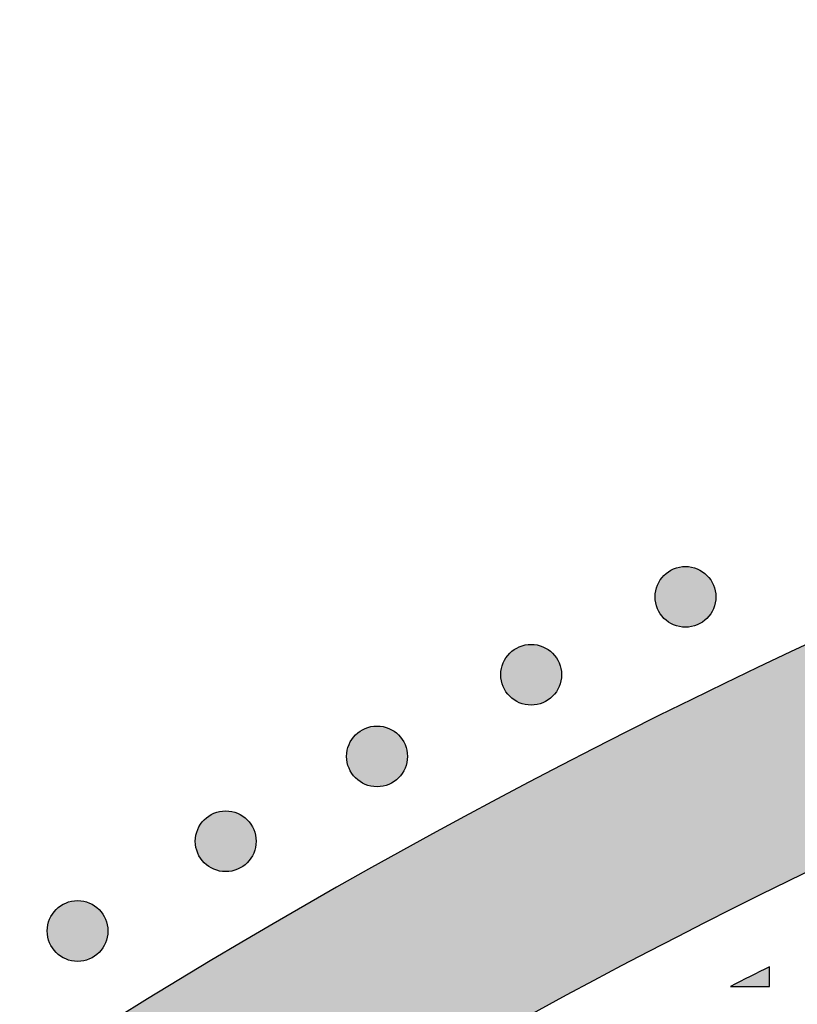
# Model space of a CAD drawing. Header units: millimetres. Extents: x -3873 to -97, y 912 to 4165.
# Tile 528 of 656: x -1865 to -1820, y 3239 to 3297. Entities that reach past the tile are written whole.
import ezdxf

# ---------------------------------------------------------------- set-up
doc = ezdxf.new("R2010")
doc.units = ezdxf.units.MM
doc.layers.add('pattern', color=7, linetype='Continuous', true_color=0x000000)

msp = doc.modelspace()

# ---------------------------------------------------------------- hatches: boundary and pattern name
at = {"layer": 'pattern'}
for points in [[(-1874.82, 3213.385), (-1868.956, 3217.537), (-1862.997, 3221.587), (-1856.946, 3225.532), (-1850.805, 3229.37), (-1844.577, 3233.097), (-1838.264, 3236.71), (-1831.871, 3240.206), (-1825.4, 3243.584), (-1818.855, 3246.84), (-1812.239, 3249.972), (-1805.555, 3252.979), (-1798.807, 3255.857), (-1792, 3258.604), (-1785.136, 3261.22), (-1778.219, 3263.702), (-1771.254, 3266.048), (-1764.245, 3268.258), (-1757.194, 3270.33), (-1750.108, 3272.263), (-1742.989, 3274.056), (-1735.842, 3275.708), (-1728.67, 3277.219), (-1721.479, 3278.589), (-1714.273, 3279.816), (-1707.054, 3280.902), (-1699.829, 3281.845), (-1692.6, 3282.647), (-1685.372, 3283.308), (-1678.149, 3283.827), (-1670.935, 3284.207), (-1663.734, 3284.448), (-1656.55, 3284.55), (-1656.55, 3296.55), (-1664.945, 3296.421), (-1673.365, 3296.109), (-1681.805, 3295.612), (-1690.259, 3294.929), (-1698.72, 3294.058), (-1707.184, 3292.998), (-1715.642, 3291.749), (-1724.09, 3290.311), (-1732.52, 3288.683), (-1740.927, 3286.865), (-1749.304, 3284.858), (-1757.644, 3282.663), (-1765.942, 3280.28), (-1774.191, 3277.711), (-1782.384, 3274.958), (-1790.516, 3272.022), (-1798.581, 3268.905), (-1806.572, 3265.61), (-1814.484, 3262.139), (-1822.31, 3258.496), (-1830.046, 3254.684), (-1837.686, 3250.705), (-1845.225, 3246.563), (-1852.656, 3242.264), (-1859.977, 3237.809), (-1867.181, 3233.204), (-1874.265, 3228.454), (-1881.224, 3223.562), (-1888.054, 3218.533), (-1894.751, 3213.373), (-1901.312, 3208.087), (-1907.734, 3202.679), (-1905.591, 3202.986), (-1903.451, 3203.343), (-1901.317, 3203.75), (-1899.189, 3204.206), (-1897.071, 3204.711), (-1894.963, 3205.265), (-1892.867, 3205.868), (-1890.785, 3206.519), (-1888.718, 3207.218), (-1886.669, 3207.963), (-1884.638, 3208.755), (-1882.628, 3209.593), (-1880.64, 3210.476), (-1878.674, 3211.403), (-1876.734, 3212.373)], [(-1824.804, 3264.1), (-1824.832, 3264.127), (-1824.861, 3264.154), (-1824.891, 3264.181), (-1824.922, 3264.207), (-1824.953, 3264.233), (-1824.986, 3264.258), (-1825.019, 3264.283), (-1825.053, 3264.307), (-1825.088, 3264.33), (-1825.124, 3264.353), (-1825.16, 3264.375), (-1825.197, 3264.396), (-1825.235, 3264.417), (-1825.274, 3264.437), (-1825.314, 3264.455), (-1825.354, 3264.473), (-1825.394, 3264.49), (-1825.436, 3264.506), (-1825.478, 3264.522), (-1825.52, 3264.536), (-1825.563, 3264.549), (-1825.607, 3264.561), (-1825.65, 3264.572), (-1825.695, 3264.582), (-1825.739, 3264.59), (-1825.784, 3264.598), (-1825.83, 3264.604), (-1825.875, 3264.61), (-1825.921, 3264.614), (-1825.967, 3264.617), (-1826.012, 3264.619), (-1826.058, 3264.619), (-1826.104, 3264.619), (-1826.15, 3264.617), (-1826.196, 3264.614), (-1826.242, 3264.61), (-1826.287, 3264.604), (-1826.332, 3264.598), (-1826.377, 3264.59), (-1826.422, 3264.582), (-1826.466, 3264.572), (-1826.51, 3264.561), (-1826.554, 3264.549), (-1826.597, 3264.536), (-1826.639, 3264.522), (-1826.681, 3264.506), (-1826.722, 3264.49), (-1826.763, 3264.473), (-1826.803, 3264.455), (-1826.843, 3264.437), (-1826.881, 3264.417), (-1826.919, 3264.396), (-1826.957, 3264.375), (-1826.993, 3264.353), (-1827.029, 3264.33), (-1827.064, 3264.307), (-1827.098, 3264.283), (-1827.131, 3264.258), (-1827.164, 3264.233), (-1827.195, 3264.207), (-1827.226, 3264.181), (-1827.256, 3264.154), (-1827.285, 3264.127), (-1827.313, 3264.1), (-1827.34, 3264.071), (-1827.368, 3264.042), (-1827.394, 3264.012), (-1827.421, 3263.982), (-1827.446, 3263.95), (-1827.472, 3263.918), (-1827.496, 3263.884), (-1827.52, 3263.85), (-1827.544, 3263.815), (-1827.566, 3263.78), (-1827.588, 3263.743), (-1827.61, 3263.706), (-1827.63, 3263.668), (-1827.65, 3263.629), (-1827.669, 3263.59), (-1827.687, 3263.55), (-1827.704, 3263.509), (-1827.72, 3263.468), (-1827.735, 3263.426), (-1827.749, 3263.383), (-1827.762, 3263.34), (-1827.774, 3263.297), (-1827.785, 3263.253), (-1827.795, 3263.209), (-1827.804, 3263.164), (-1827.811, 3263.119), (-1827.818, 3263.074), (-1827.823, 3263.028), (-1827.827, 3262.983), (-1827.83, 3262.937), (-1827.832, 3262.891), (-1827.833, 3262.845), (-1827.832, 3262.799), (-1827.83, 3262.753), (-1827.827, 3262.707), (-1827.823, 3262.662), (-1827.818, 3262.616), (-1827.811, 3262.571), (-1827.804, 3262.526), (-1827.795, 3262.481), (-1827.785, 3262.437), (-1827.774, 3262.393), (-1827.762, 3262.35), (-1827.749, 3262.307), (-1827.735, 3262.264), (-1827.72, 3262.222), (-1827.704, 3262.181), (-1827.687, 3262.14), (-1827.669, 3262.1), (-1827.65, 3262.061), (-1827.63, 3262.022), (-1827.61, 3261.984), (-1827.588, 3261.947), (-1827.566, 3261.91), (-1827.544, 3261.874), (-1827.52, 3261.84), (-1827.496, 3261.805), (-1827.472, 3261.772), (-1827.446, 3261.74), (-1827.421, 3261.708), (-1827.394, 3261.677), (-1827.368, 3261.647), (-1827.34, 3261.618), (-1827.313, 3261.59), (-1827.285, 3261.563), (-1827.256, 3261.536), (-1827.226, 3261.509), (-1827.195, 3261.483), (-1827.164, 3261.457), (-1827.131, 3261.432), (-1827.098, 3261.407), (-1827.064, 3261.383), (-1827.029, 3261.36), (-1826.993, 3261.337), (-1826.957, 3261.315), (-1826.919, 3261.294), (-1826.881, 3261.273), (-1826.843, 3261.253), (-1826.803, 3261.235), (-1826.763, 3261.217), (-1826.722, 3261.2), (-1826.681, 3261.183), (-1826.639, 3261.168), (-1826.597, 3261.154), (-1826.554, 3261.141), (-1826.51, 3261.129), (-1826.466, 3261.118), (-1826.422, 3261.108), (-1826.377, 3261.1), (-1826.332, 3261.092), (-1826.287, 3261.085), (-1826.242, 3261.08), (-1826.196, 3261.076), (-1826.15, 3261.073), (-1826.104, 3261.071), (-1826.058, 3261.071), (-1826.012, 3261.071), (-1825.967, 3261.073), (-1825.921, 3261.076), (-1825.875, 3261.08), (-1825.83, 3261.085), (-1825.784, 3261.092), (-1825.739, 3261.1), (-1825.695, 3261.108), (-1825.65, 3261.118), (-1825.607, 3261.129), (-1825.563, 3261.141), (-1825.52, 3261.154), (-1825.478, 3261.168), (-1825.436, 3261.183), (-1825.394, 3261.2), (-1825.354, 3261.217), (-1825.314, 3261.235), (-1825.274, 3261.253), (-1825.235, 3261.273), (-1825.197, 3261.294), (-1825.16, 3261.315), (-1825.124, 3261.337), (-1825.088, 3261.36), (-1825.053, 3261.383), (-1825.019, 3261.407), (-1824.986, 3261.432), (-1824.953, 3261.457), (-1824.922, 3261.483), (-1824.891, 3261.509), (-1824.861, 3261.536), (-1824.832, 3261.563), (-1824.804, 3261.59), (-1824.776, 3261.618), (-1824.749, 3261.647), (-1824.722, 3261.677), (-1824.696, 3261.708), (-1824.67, 3261.74), (-1824.645, 3261.772), (-1824.62, 3261.805), (-1824.596, 3261.84), (-1824.573, 3261.874), (-1824.55, 3261.91), (-1824.528, 3261.947), (-1824.507, 3261.984), (-1824.486, 3262.022), (-1824.467, 3262.061), (-1824.448, 3262.1), (-1824.43, 3262.14), (-1824.413, 3262.181), (-1824.397, 3262.222), (-1824.382, 3262.264), (-1824.368, 3262.307), (-1824.355, 3262.35), (-1824.342, 3262.393), (-1824.332, 3262.437), (-1824.322, 3262.481), (-1824.313, 3262.526), (-1824.305, 3262.571), (-1824.299, 3262.616), (-1824.294, 3262.662), (-1824.289, 3262.707), (-1824.286, 3262.753), (-1824.285, 3262.799), (-1824.284, 3262.845), (-1824.285, 3262.891), (-1824.286, 3262.937), (-1824.289, 3262.983), (-1824.294, 3263.028), (-1824.299, 3263.074), (-1824.305, 3263.119), (-1824.313, 3263.164), (-1824.322, 3263.209), (-1824.332, 3263.253), (-1824.342, 3263.297), (-1824.355, 3263.34), (-1824.368, 3263.383), (-1824.382, 3263.426), (-1824.397, 3263.468), (-1824.413, 3263.509), (-1824.43, 3263.55), (-1824.448, 3263.59), (-1824.467, 3263.629), (-1824.486, 3263.668), (-1824.507, 3263.706), (-1824.528, 3263.743), (-1824.55, 3263.78), (-1824.573, 3263.815), (-1824.596, 3263.85), (-1824.62, 3263.884), (-1824.645, 3263.918), (-1824.67, 3263.95), (-1824.696, 3263.982), (-1824.722, 3264.012), (-1824.749, 3264.042), (-1824.776, 3264.071)], [(-1833.814, 3259.553), (-1833.842, 3259.58), (-1833.871, 3259.608), (-1833.901, 3259.634), (-1833.932, 3259.661), (-1833.963, 3259.686), (-1833.996, 3259.711), (-1834.029, 3259.736), (-1834.063, 3259.76), (-1834.098, 3259.784), (-1834.134, 3259.806), (-1834.17, 3259.828), (-1834.208, 3259.85), (-1834.246, 3259.87), (-1834.284, 3259.89), (-1834.324, 3259.909), (-1834.364, 3259.927), (-1834.405, 3259.944), (-1834.446, 3259.96), (-1834.488, 3259.975), (-1834.53, 3259.989), (-1834.573, 3260.002), (-1834.617, 3260.014), (-1834.661, 3260.025), (-1834.705, 3260.035), (-1834.75, 3260.044), (-1834.795, 3260.051), (-1834.84, 3260.058), (-1834.885, 3260.063), (-1834.931, 3260.067), (-1834.977, 3260.07), (-1835.023, 3260.072), (-1835.069, 3260.073), (-1835.114, 3260.072), (-1835.16, 3260.07), (-1835.206, 3260.067), (-1835.252, 3260.063), (-1835.297, 3260.058), (-1835.342, 3260.051), (-1835.387, 3260.044), (-1835.432, 3260.035), (-1835.476, 3260.025), (-1835.52, 3260.014), (-1835.564, 3260.002), (-1835.607, 3259.989), (-1835.649, 3259.975), (-1835.691, 3259.96), (-1835.733, 3259.944), (-1835.773, 3259.927), (-1835.813, 3259.909), (-1835.853, 3259.89), (-1835.892, 3259.87), (-1835.93, 3259.85), (-1835.967, 3259.828), (-1836.003, 3259.806), (-1836.039, 3259.784), (-1836.074, 3259.76), (-1836.108, 3259.736), (-1836.141, 3259.711), (-1836.174, 3259.686), (-1836.205, 3259.661), (-1836.236, 3259.634), (-1836.266, 3259.608), (-1836.295, 3259.58), (-1836.323, 3259.553), (-1836.351, 3259.525), (-1836.378, 3259.496), (-1836.405, 3259.466), (-1836.431, 3259.435), (-1836.457, 3259.403), (-1836.482, 3259.371), (-1836.506, 3259.338), (-1836.531, 3259.304), (-1836.554, 3259.269), (-1836.577, 3259.233), (-1836.599, 3259.196), (-1836.62, 3259.159), (-1836.64, 3259.121), (-1836.66, 3259.082), (-1836.679, 3259.043), (-1836.697, 3259.003), (-1836.714, 3258.962), (-1836.73, 3258.921), (-1836.745, 3258.879), (-1836.759, 3258.836), (-1836.772, 3258.793), (-1836.784, 3258.75), (-1836.795, 3258.706), (-1836.805, 3258.662), (-1836.814, 3258.617), (-1836.822, 3258.572), (-1836.828, 3258.527), (-1836.833, 3258.481), (-1836.838, 3258.436), (-1836.84, 3258.39), (-1836.842, 3258.344), (-1836.843, 3258.298), (-1836.842, 3258.252), (-1836.84, 3258.206), (-1836.838, 3258.161), (-1836.833, 3258.115), (-1836.828, 3258.07), (-1836.822, 3258.024), (-1836.814, 3257.979), (-1836.805, 3257.935), (-1836.795, 3257.89), (-1836.784, 3257.846), (-1836.772, 3257.803), (-1836.759, 3257.76), (-1836.745, 3257.718), (-1836.73, 3257.676), (-1836.714, 3257.634), (-1836.697, 3257.594), (-1836.679, 3257.553), (-1836.66, 3257.514), (-1836.64, 3257.475), (-1836.62, 3257.437), (-1836.599, 3257.4), (-1836.577, 3257.363), (-1836.554, 3257.328), (-1836.531, 3257.293), (-1836.506, 3257.259), (-1836.482, 3257.225), (-1836.457, 3257.193), (-1836.431, 3257.161), (-1836.405, 3257.131), (-1836.378, 3257.101), (-1836.351, 3257.072), (-1836.323, 3257.044), (-1836.295, 3257.016), (-1836.266, 3256.989), (-1836.236, 3256.962), (-1836.205, 3256.936), (-1836.174, 3256.91), (-1836.141, 3256.885), (-1836.108, 3256.86), (-1836.074, 3256.836), (-1836.039, 3256.813), (-1836.003, 3256.79), (-1835.967, 3256.768), (-1835.93, 3256.747), (-1835.892, 3256.726), (-1835.853, 3256.707), (-1835.813, 3256.688), (-1835.773, 3256.67), (-1835.733, 3256.653), (-1835.691, 3256.637), (-1835.649, 3256.622), (-1835.607, 3256.608), (-1835.564, 3256.594), (-1835.52, 3256.582), (-1835.476, 3256.571), (-1835.432, 3256.562), (-1835.387, 3256.553), (-1835.342, 3256.545), (-1835.297, 3256.539), (-1835.252, 3256.533), (-1835.206, 3256.529), (-1835.16, 3256.526), (-1835.114, 3256.525), (-1835.069, 3256.524), (-1835.023, 3256.525), (-1834.977, 3256.526), (-1834.931, 3256.529), (-1834.885, 3256.533), (-1834.84, 3256.539), (-1834.795, 3256.545), (-1834.75, 3256.553), (-1834.705, 3256.562), (-1834.661, 3256.571), (-1834.617, 3256.582), (-1834.573, 3256.594), (-1834.53, 3256.608), (-1834.488, 3256.622), (-1834.446, 3256.637), (-1834.405, 3256.653), (-1834.364, 3256.67), (-1834.324, 3256.688), (-1834.284, 3256.707), (-1834.246, 3256.726), (-1834.208, 3256.747), (-1834.17, 3256.768), (-1834.134, 3256.79), (-1834.098, 3256.813), (-1834.063, 3256.836), (-1834.029, 3256.86), (-1833.996, 3256.885), (-1833.963, 3256.91), (-1833.932, 3256.936), (-1833.901, 3256.962), (-1833.871, 3256.989), (-1833.842, 3257.016), (-1833.814, 3257.044), (-1833.786, 3257.072), (-1833.759, 3257.101), (-1833.733, 3257.131), (-1833.706, 3257.161), (-1833.681, 3257.193), (-1833.655, 3257.225), (-1833.631, 3257.259), (-1833.607, 3257.293), (-1833.583, 3257.328), (-1833.56, 3257.363), (-1833.538, 3257.4), (-1833.517, 3257.437), (-1833.497, 3257.475), (-1833.477, 3257.514), (-1833.458, 3257.553), (-1833.44, 3257.594), (-1833.423, 3257.634), (-1833.407, 3257.676), (-1833.392, 3257.718), (-1833.378, 3257.76), (-1833.365, 3257.803), (-1833.353, 3257.846), (-1833.342, 3257.89), (-1833.332, 3257.935), (-1833.323, 3257.979), (-1833.316, 3258.024), (-1833.309, 3258.07), (-1833.304, 3258.115), (-1833.3, 3258.161), (-1833.297, 3258.206), (-1833.295, 3258.252), (-1833.294, 3258.298), (-1833.295, 3258.344), (-1833.297, 3258.39), (-1833.3, 3258.436), (-1833.304, 3258.481), (-1833.309, 3258.527), (-1833.316, 3258.572), (-1833.323, 3258.617), (-1833.332, 3258.662), (-1833.342, 3258.706), (-1833.353, 3258.75), (-1833.365, 3258.793), (-1833.378, 3258.836), (-1833.392, 3258.879), (-1833.407, 3258.921), (-1833.423, 3258.962), (-1833.44, 3259.003), (-1833.458, 3259.043), (-1833.477, 3259.082), (-1833.497, 3259.121), (-1833.517, 3259.159), (-1833.538, 3259.196), (-1833.56, 3259.233), (-1833.583, 3259.269), (-1833.607, 3259.304), (-1833.631, 3259.338), (-1833.655, 3259.371), (-1833.681, 3259.403), (-1833.706, 3259.435), (-1833.733, 3259.466), (-1833.759, 3259.496), (-1833.786, 3259.525)], [(-1842.814, 3254.782), (-1842.843, 3254.809), (-1842.872, 3254.837), (-1842.901, 3254.863), (-1842.932, 3254.89), (-1842.964, 3254.915), (-1842.996, 3254.94), (-1843.03, 3254.965), (-1843.064, 3254.989), (-1843.099, 3255.013), (-1843.134, 3255.035), (-1843.171, 3255.057), (-1843.208, 3255.079), (-1843.246, 3255.099), (-1843.285, 3255.119), (-1843.324, 3255.138), (-1843.364, 3255.156), (-1843.405, 3255.173), (-1843.446, 3255.189), (-1843.488, 3255.204), (-1843.531, 3255.218), (-1843.574, 3255.231), (-1843.617, 3255.243), (-1843.661, 3255.254), (-1843.705, 3255.264), (-1843.75, 3255.273), (-1843.795, 3255.28), (-1843.84, 3255.287), (-1843.886, 3255.292), (-1843.931, 3255.296), (-1843.977, 3255.299), (-1844.023, 3255.301), (-1844.069, 3255.302), (-1844.115, 3255.301), (-1844.161, 3255.299), (-1844.207, 3255.296), (-1844.252, 3255.292), (-1844.298, 3255.287), (-1844.343, 3255.28), (-1844.388, 3255.273), (-1844.433, 3255.264), (-1844.477, 3255.254), (-1844.521, 3255.243), (-1844.564, 3255.231), (-1844.607, 3255.218), (-1844.65, 3255.204), (-1844.692, 3255.189), (-1844.733, 3255.173), (-1844.774, 3255.156), (-1844.814, 3255.138), (-1844.853, 3255.119), (-1844.892, 3255.099), (-1844.93, 3255.079), (-1844.967, 3255.057), (-1845.004, 3255.035), (-1845.04, 3255.013), (-1845.074, 3254.989), (-1845.109, 3254.965), (-1845.142, 3254.94), (-1845.174, 3254.915), (-1845.206, 3254.89), (-1845.237, 3254.863), (-1845.266, 3254.837), (-1845.296, 3254.809), (-1845.324, 3254.782), (-1845.351, 3254.754), (-1845.378, 3254.725), (-1845.405, 3254.695), (-1845.431, 3254.664), (-1845.457, 3254.632), (-1845.482, 3254.6), (-1845.507, 3254.567), (-1845.531, 3254.533), (-1845.554, 3254.498), (-1845.577, 3254.462), (-1845.599, 3254.425), (-1845.62, 3254.388), (-1845.641, 3254.35), (-1845.661, 3254.311), (-1845.679, 3254.272), (-1845.697, 3254.232), (-1845.714, 3254.191), (-1845.731, 3254.15), (-1845.746, 3254.108), (-1845.76, 3254.065), (-1845.773, 3254.022), (-1845.785, 3253.979), (-1845.796, 3253.935), (-1845.806, 3253.891), (-1845.814, 3253.846), (-1845.822, 3253.801), (-1845.829, 3253.756), (-1845.834, 3253.71), (-1845.838, 3253.665), (-1845.841, 3253.619), (-1845.843, 3253.573), (-1845.843, 3253.527), (-1845.843, 3253.481), (-1845.841, 3253.435), (-1845.838, 3253.39), (-1845.834, 3253.344), (-1845.829, 3253.299), (-1845.822, 3253.253), (-1845.814, 3253.208), (-1845.806, 3253.164), (-1845.796, 3253.119), (-1845.785, 3253.075), (-1845.773, 3253.032), (-1845.76, 3252.989), (-1845.746, 3252.947), (-1845.731, 3252.905), (-1845.714, 3252.863), (-1845.697, 3252.823), (-1845.679, 3252.782), (-1845.661, 3252.743), (-1845.641, 3252.704), (-1845.62, 3252.666), (-1845.599, 3252.629), (-1845.577, 3252.592), (-1845.554, 3252.557), (-1845.531, 3252.522), (-1845.507, 3252.488), (-1845.482, 3252.454), (-1845.457, 3252.422), (-1845.431, 3252.39), (-1845.405, 3252.36), (-1845.378, 3252.33), (-1845.351, 3252.301), (-1845.324, 3252.273), (-1845.296, 3252.245), (-1845.266, 3252.218), (-1845.237, 3252.191), (-1845.206, 3252.165), (-1845.174, 3252.139), (-1845.142, 3252.114), (-1845.109, 3252.089), (-1845.074, 3252.065), (-1845.04, 3252.042), (-1845.004, 3252.019), (-1844.967, 3251.997), (-1844.93, 3251.976), (-1844.892, 3251.955), (-1844.853, 3251.936), (-1844.814, 3251.917), (-1844.774, 3251.899), (-1844.733, 3251.882), (-1844.692, 3251.866), (-1844.65, 3251.851), (-1844.607, 3251.837), (-1844.564, 3251.823), (-1844.521, 3251.811), (-1844.477, 3251.8), (-1844.433, 3251.791), (-1844.388, 3251.782), (-1844.343, 3251.774), (-1844.298, 3251.768), (-1844.252, 3251.762), (-1844.207, 3251.758), (-1844.161, 3251.755), (-1844.115, 3251.754), (-1844.069, 3251.753), (-1844.023, 3251.754), (-1843.977, 3251.755), (-1843.931, 3251.758), (-1843.886, 3251.762), (-1843.84, 3251.768), (-1843.795, 3251.774), (-1843.75, 3251.782), (-1843.705, 3251.791), (-1843.661, 3251.8), (-1843.617, 3251.811), (-1843.574, 3251.823), (-1843.531, 3251.837), (-1843.488, 3251.851), (-1843.446, 3251.866), (-1843.405, 3251.882), (-1843.364, 3251.899), (-1843.324, 3251.917), (-1843.285, 3251.936), (-1843.246, 3251.955), (-1843.208, 3251.976), (-1843.171, 3251.997), (-1843.134, 3252.019), (-1843.099, 3252.042), (-1843.064, 3252.065), (-1843.03, 3252.089), (-1842.996, 3252.114), (-1842.964, 3252.139), (-1842.932, 3252.165), (-1842.901, 3252.191), (-1842.872, 3252.218), (-1842.843, 3252.245), (-1842.814, 3252.273), (-1842.787, 3252.301), (-1842.76, 3252.33), (-1842.733, 3252.36), (-1842.707, 3252.39), (-1842.681, 3252.422), (-1842.656, 3252.454), (-1842.631, 3252.488), (-1842.607, 3252.522), (-1842.584, 3252.557), (-1842.561, 3252.592), (-1842.539, 3252.629), (-1842.518, 3252.666), (-1842.497, 3252.704), (-1842.477, 3252.743), (-1842.459, 3252.782), (-1842.441, 3252.823), (-1842.424, 3252.863), (-1842.408, 3252.905), (-1842.392, 3252.947), (-1842.378, 3252.989), (-1842.365, 3253.032), (-1842.353, 3253.075), (-1842.342, 3253.119), (-1842.332, 3253.164), (-1842.324, 3253.208), (-1842.316, 3253.253), (-1842.31, 3253.299), (-1842.304, 3253.344), (-1842.3, 3253.39), (-1842.297, 3253.435), (-1842.295, 3253.481), (-1842.295, 3253.527), (-1842.295, 3253.573), (-1842.297, 3253.619), (-1842.3, 3253.665), (-1842.304, 3253.71), (-1842.31, 3253.756), (-1842.316, 3253.801), (-1842.324, 3253.846), (-1842.332, 3253.891), (-1842.342, 3253.935), (-1842.353, 3253.979), (-1842.365, 3254.022), (-1842.378, 3254.065), (-1842.392, 3254.108), (-1842.408, 3254.15), (-1842.424, 3254.191), (-1842.441, 3254.232), (-1842.459, 3254.272), (-1842.477, 3254.311), (-1842.497, 3254.35), (-1842.518, 3254.388), (-1842.539, 3254.425), (-1842.561, 3254.462), (-1842.584, 3254.498), (-1842.607, 3254.533), (-1842.631, 3254.567), (-1842.656, 3254.6), (-1842.681, 3254.632), (-1842.707, 3254.664), (-1842.733, 3254.695), (-1842.76, 3254.725), (-1842.787, 3254.754)], [(-1851.649, 3249.826), (-1851.678, 3249.853), (-1851.707, 3249.881), (-1851.736, 3249.907), (-1851.767, 3249.934), (-1851.799, 3249.959), (-1851.831, 3249.984), (-1851.865, 3250.009), (-1851.899, 3250.033), (-1851.934, 3250.057), (-1851.969, 3250.079), (-1852.006, 3250.101), (-1852.043, 3250.123), (-1852.081, 3250.143), (-1852.12, 3250.163), (-1852.159, 3250.182), (-1852.199, 3250.2), (-1852.24, 3250.217), (-1852.281, 3250.233), (-1852.323, 3250.248), (-1852.366, 3250.262), (-1852.409, 3250.275), (-1852.452, 3250.287), (-1852.496, 3250.298), (-1852.54, 3250.308), (-1852.585, 3250.317), (-1852.63, 3250.324), (-1852.675, 3250.331), (-1852.721, 3250.336), (-1852.766, 3250.34), (-1852.812, 3250.343), (-1852.858, 3250.345), (-1852.904, 3250.346), (-1852.95, 3250.345), (-1852.996, 3250.343), (-1853.042, 3250.34), (-1853.087, 3250.336), (-1853.133, 3250.331), (-1853.178, 3250.324), (-1853.223, 3250.317), (-1853.268, 3250.308), (-1853.312, 3250.298), (-1853.356, 3250.287), (-1853.399, 3250.275), (-1853.442, 3250.262), (-1853.485, 3250.248), (-1853.527, 3250.233), (-1853.568, 3250.217), (-1853.609, 3250.2), (-1853.649, 3250.182), (-1853.688, 3250.163), (-1853.727, 3250.143), (-1853.765, 3250.123), (-1853.802, 3250.101), (-1853.839, 3250.079), (-1853.875, 3250.057), (-1853.909, 3250.033), (-1853.944, 3250.009), (-1853.977, 3249.984), (-1854.009, 3249.959), (-1854.041, 3249.934), (-1854.072, 3249.907), (-1854.101, 3249.881), (-1854.131, 3249.853), (-1854.159, 3249.826), (-1854.186, 3249.798), (-1854.213, 3249.769), (-1854.24, 3249.739), (-1854.266, 3249.708), (-1854.292, 3249.676), (-1854.317, 3249.644), (-1854.342, 3249.611), (-1854.366, 3249.577), (-1854.389, 3249.542), (-1854.412, 3249.506), (-1854.434, 3249.469), (-1854.455, 3249.432), (-1854.476, 3249.394), (-1854.496, 3249.355), (-1854.514, 3249.316), (-1854.532, 3249.276), (-1854.549, 3249.235), (-1854.566, 3249.194), (-1854.581, 3249.152), (-1854.595, 3249.109), (-1854.608, 3249.066), (-1854.62, 3249.023), (-1854.631, 3248.979), (-1854.641, 3248.935), (-1854.649, 3248.89), (-1854.657, 3248.845), (-1854.664, 3248.8), (-1854.669, 3248.754), (-1854.673, 3248.709), (-1854.676, 3248.663), (-1854.678, 3248.617), (-1854.678, 3248.571), (-1854.678, 3248.525), (-1854.676, 3248.479), (-1854.673, 3248.434), (-1854.669, 3248.388), (-1854.664, 3248.343), (-1854.657, 3248.297), (-1854.649, 3248.252), (-1854.641, 3248.208), (-1854.631, 3248.163), (-1854.62, 3248.119), (-1854.608, 3248.076), (-1854.595, 3248.033), (-1854.581, 3247.991), (-1854.566, 3247.949), (-1854.549, 3247.907), (-1854.532, 3247.867), (-1854.514, 3247.826), (-1854.496, 3247.787), (-1854.476, 3247.748), (-1854.455, 3247.71), (-1854.434, 3247.673), (-1854.412, 3247.636), (-1854.389, 3247.601), (-1854.366, 3247.566), (-1854.342, 3247.532), (-1854.317, 3247.498), (-1854.292, 3247.466), (-1854.266, 3247.434), (-1854.24, 3247.404), (-1854.213, 3247.374), (-1854.186, 3247.345), (-1854.159, 3247.317), (-1854.131, 3247.289), (-1854.101, 3247.262), (-1854.072, 3247.235), (-1854.041, 3247.209), (-1854.009, 3247.183), (-1853.977, 3247.158), (-1853.944, 3247.133), (-1853.909, 3247.109), (-1853.875, 3247.086), (-1853.839, 3247.063), (-1853.802, 3247.041), (-1853.765, 3247.02), (-1853.727, 3246.999), (-1853.688, 3246.98), (-1853.649, 3246.961), (-1853.609, 3246.943), (-1853.568, 3246.926), (-1853.527, 3246.91), (-1853.485, 3246.895), (-1853.442, 3246.881), (-1853.399, 3246.867), (-1853.356, 3246.855), (-1853.312, 3246.844), (-1853.268, 3246.835), (-1853.223, 3246.826), (-1853.178, 3246.818), (-1853.133, 3246.812), (-1853.087, 3246.806), (-1853.042, 3246.802), (-1852.996, 3246.799), (-1852.95, 3246.798), (-1852.904, 3246.797), (-1852.858, 3246.798), (-1852.812, 3246.799), (-1852.766, 3246.802), (-1852.721, 3246.806), (-1852.675, 3246.812), (-1852.63, 3246.818), (-1852.585, 3246.826), (-1852.54, 3246.835), (-1852.496, 3246.844), (-1852.452, 3246.855), (-1852.409, 3246.867), (-1852.366, 3246.881), (-1852.323, 3246.895), (-1852.281, 3246.91), (-1852.24, 3246.926), (-1852.199, 3246.943), (-1852.159, 3246.961), (-1852.12, 3246.98), (-1852.081, 3246.999), (-1852.043, 3247.02), (-1852.006, 3247.041), (-1851.969, 3247.063), (-1851.934, 3247.086), (-1851.899, 3247.109), (-1851.865, 3247.133), (-1851.831, 3247.158), (-1851.799, 3247.183), (-1851.767, 3247.209), (-1851.736, 3247.235), (-1851.707, 3247.262), (-1851.678, 3247.289), (-1851.649, 3247.317), (-1851.622, 3247.345), (-1851.595, 3247.374), (-1851.568, 3247.404), (-1851.542, 3247.434), (-1851.516, 3247.466), (-1851.491, 3247.498), (-1851.466, 3247.532), (-1851.442, 3247.566), (-1851.419, 3247.601), (-1851.396, 3247.636), (-1851.374, 3247.673), (-1851.353, 3247.71), (-1851.332, 3247.748), (-1851.312, 3247.787), (-1851.294, 3247.826), (-1851.276, 3247.867), (-1851.259, 3247.907), (-1851.243, 3247.949), (-1851.227, 3247.991), (-1851.213, 3248.033), (-1851.2, 3248.076), (-1851.188, 3248.119), (-1851.177, 3248.163), (-1851.167, 3248.208), (-1851.159, 3248.252), (-1851.151, 3248.297), (-1851.145, 3248.343), (-1851.139, 3248.388), (-1851.135, 3248.434), (-1851.132, 3248.479), (-1851.13, 3248.525), (-1851.13, 3248.571), (-1851.13, 3248.617), (-1851.132, 3248.663), (-1851.135, 3248.709), (-1851.139, 3248.754), (-1851.145, 3248.8), (-1851.151, 3248.845), (-1851.159, 3248.89), (-1851.167, 3248.935), (-1851.177, 3248.979), (-1851.188, 3249.023), (-1851.2, 3249.066), (-1851.213, 3249.109), (-1851.227, 3249.152), (-1851.243, 3249.194), (-1851.259, 3249.235), (-1851.276, 3249.276), (-1851.294, 3249.316), (-1851.312, 3249.355), (-1851.332, 3249.394), (-1851.353, 3249.432), (-1851.374, 3249.469), (-1851.396, 3249.506), (-1851.419, 3249.542), (-1851.442, 3249.577), (-1851.466, 3249.611), (-1851.491, 3249.644), (-1851.516, 3249.676), (-1851.542, 3249.708), (-1851.568, 3249.739), (-1851.595, 3249.769), (-1851.622, 3249.798)], [(-1860.299, 3244.587), (-1860.327, 3244.615), (-1860.356, 3244.642), (-1860.386, 3244.668), (-1860.417, 3244.695), (-1860.449, 3244.72), (-1860.481, 3244.746), (-1860.514, 3244.77), (-1860.548, 3244.794), (-1860.583, 3244.818), (-1860.619, 3244.841), (-1860.656, 3244.863), (-1860.693, 3244.884), (-1860.731, 3244.904), (-1860.77, 3244.924), (-1860.809, 3244.943), (-1860.849, 3244.961), (-1860.89, 3244.978), (-1860.931, 3244.994), (-1860.973, 3245.009), (-1861.016, 3245.023), (-1861.059, 3245.036), (-1861.102, 3245.048), (-1861.146, 3245.059), (-1861.19, 3245.069), (-1861.235, 3245.078), (-1861.28, 3245.085), (-1861.325, 3245.092), (-1861.371, 3245.097), (-1861.416, 3245.101), (-1861.462, 3245.104), (-1861.508, 3245.106), (-1861.554, 3245.107), (-1861.6, 3245.106), (-1861.646, 3245.104), (-1861.691, 3245.101), (-1861.737, 3245.097), (-1861.783, 3245.092), (-1861.828, 3245.085), (-1861.873, 3245.078), (-1861.917, 3245.069), (-1861.962, 3245.059), (-1862.006, 3245.048), (-1862.049, 3245.036), (-1862.092, 3245.023), (-1862.135, 3245.009), (-1862.176, 3244.994), (-1862.218, 3244.978), (-1862.259, 3244.961), (-1862.299, 3244.943), (-1862.338, 3244.924), (-1862.377, 3244.904), (-1862.415, 3244.884), (-1862.452, 3244.863), (-1862.489, 3244.841), (-1862.524, 3244.818), (-1862.559, 3244.794), (-1862.593, 3244.77), (-1862.627, 3244.746), (-1862.659, 3244.72), (-1862.691, 3244.695), (-1862.721, 3244.668), (-1862.751, 3244.642), (-1862.78, 3244.615), (-1862.808, 3244.587), (-1862.836, 3244.559), (-1862.863, 3244.53), (-1862.89, 3244.5), (-1862.916, 3244.469), (-1862.942, 3244.438), (-1862.967, 3244.405), (-1862.992, 3244.372), (-1863.016, 3244.338), (-1863.039, 3244.303), (-1863.062, 3244.267), (-1863.084, 3244.231), (-1863.105, 3244.193), (-1863.126, 3244.155), (-1863.145, 3244.117), (-1863.164, 3244.077), (-1863.182, 3244.037), (-1863.199, 3243.996), (-1863.215, 3243.955), (-1863.23, 3243.913), (-1863.245, 3243.871), (-1863.258, 3243.828), (-1863.27, 3243.784), (-1863.281, 3243.74), (-1863.29, 3243.696), (-1863.299, 3243.651), (-1863.307, 3243.606), (-1863.313, 3243.561), (-1863.319, 3243.516), (-1863.323, 3243.47), (-1863.326, 3243.424), (-1863.328, 3243.378), (-1863.328, 3243.332), (-1863.328, 3243.286), (-1863.326, 3243.241), (-1863.323, 3243.195), (-1863.319, 3243.149), (-1863.313, 3243.104), (-1863.307, 3243.058), (-1863.299, 3243.014), (-1863.29, 3242.969), (-1863.281, 3242.925), (-1863.27, 3242.881), (-1863.258, 3242.837), (-1863.245, 3242.794), (-1863.23, 3242.752), (-1863.215, 3242.71), (-1863.199, 3242.668), (-1863.182, 3242.628), (-1863.164, 3242.588), (-1863.145, 3242.548), (-1863.126, 3242.509), (-1863.105, 3242.471), (-1863.084, 3242.434), (-1863.062, 3242.398), (-1863.039, 3242.362), (-1863.016, 3242.327), (-1862.992, 3242.293), (-1862.967, 3242.26), (-1862.942, 3242.227), (-1862.916, 3242.196), (-1862.89, 3242.165), (-1862.863, 3242.135), (-1862.836, 3242.106), (-1862.808, 3242.078), (-1862.78, 3242.05), (-1862.751, 3242.023), (-1862.721, 3241.996), (-1862.691, 3241.97), (-1862.659, 3241.944), (-1862.627, 3241.919), (-1862.593, 3241.895), (-1862.559, 3241.87), (-1862.524, 3241.847), (-1862.489, 3241.824), (-1862.452, 3241.802), (-1862.415, 3241.781), (-1862.377, 3241.761), (-1862.338, 3241.741), (-1862.299, 3241.722), (-1862.259, 3241.704), (-1862.218, 3241.687), (-1862.176, 3241.671), (-1862.135, 3241.656), (-1862.092, 3241.642), (-1862.049, 3241.629), (-1862.006, 3241.617), (-1861.962, 3241.606), (-1861.917, 3241.596), (-1861.873, 3241.587), (-1861.828, 3241.579), (-1861.783, 3241.573), (-1861.737, 3241.568), (-1861.691, 3241.563), (-1861.646, 3241.56), (-1861.6, 3241.559), (-1861.554, 3241.558), (-1861.508, 3241.559), (-1861.462, 3241.56), (-1861.416, 3241.563), (-1861.371, 3241.568), (-1861.325, 3241.573), (-1861.28, 3241.579), (-1861.235, 3241.587), (-1861.19, 3241.596), (-1861.146, 3241.606), (-1861.102, 3241.617), (-1861.059, 3241.629), (-1861.016, 3241.642), (-1860.973, 3241.656), (-1860.931, 3241.671), (-1860.89, 3241.687), (-1860.849, 3241.704), (-1860.809, 3241.722), (-1860.77, 3241.741), (-1860.731, 3241.761), (-1860.693, 3241.781), (-1860.656, 3241.802), (-1860.619, 3241.824), (-1860.583, 3241.847), (-1860.548, 3241.87), (-1860.514, 3241.895), (-1860.481, 3241.919), (-1860.449, 3241.944), (-1860.417, 3241.97), (-1860.386, 3241.996), (-1860.356, 3242.023), (-1860.327, 3242.05), (-1860.299, 3242.078), (-1860.272, 3242.106), (-1860.245, 3242.135), (-1860.218, 3242.165), (-1860.192, 3242.196), (-1860.166, 3242.227), (-1860.141, 3242.26), (-1860.116, 3242.293), (-1860.092, 3242.327), (-1860.068, 3242.362), (-1860.046, 3242.398), (-1860.024, 3242.434), (-1860.002, 3242.471), (-1859.982, 3242.509), (-1859.962, 3242.548), (-1859.943, 3242.588), (-1859.925, 3242.628), (-1859.908, 3242.668), (-1859.892, 3242.71), (-1859.877, 3242.752), (-1859.863, 3242.794), (-1859.85, 3242.837), (-1859.838, 3242.881), (-1859.827, 3242.925), (-1859.817, 3242.969), (-1859.808, 3243.014), (-1859.801, 3243.058), (-1859.794, 3243.104), (-1859.789, 3243.149), (-1859.785, 3243.195), (-1859.782, 3243.241), (-1859.78, 3243.286), (-1859.78, 3243.332), (-1859.78, 3243.378), (-1859.782, 3243.424), (-1859.785, 3243.47), (-1859.789, 3243.516), (-1859.794, 3243.561), (-1859.801, 3243.606), (-1859.808, 3243.651), (-1859.817, 3243.696), (-1859.827, 3243.74), (-1859.838, 3243.784), (-1859.85, 3243.828), (-1859.863, 3243.871), (-1859.877, 3243.913), (-1859.892, 3243.955), (-1859.908, 3243.996), (-1859.925, 3244.037), (-1859.943, 3244.077), (-1859.962, 3244.117), (-1859.982, 3244.155), (-1860.002, 3244.193), (-1860.024, 3244.231), (-1860.046, 3244.267), (-1860.068, 3244.303), (-1860.092, 3244.338), (-1860.116, 3244.372), (-1860.141, 3244.405), (-1860.166, 3244.438), (-1860.192, 3244.469), (-1860.218, 3244.5), (-1860.245, 3244.53), (-1860.272, 3244.559)], [(-1823.429, 3240.095), (-1821.149, 3240.095), (-1821.149, 3241.248)]]:
    msp.add_hatch(color=256, dxfattribs=at).paths.add_polyline_path(points, flags=0)

# ---------------------------------------------------------------- linework, layer by layer
msp.add_lwpolyline([(-1823.429, 3240.095), (-1821.149, 3240.095), (-1821.149, 3241.248)], dxfattribs=at)
for centre in [(-1826.058, 3262.845), (-1835.069, 3258.298), (-1844.069, 3253.527), (-1852.904, 3248.571), (-1861.554, 3243.332)]:
    msp.add_circle(centre, 1.774, dxfattribs=at)
for centre, radius, start, end in [((-1654.795, 2908.854), 387.7, 90.25949, 130.7236), ((-1651.557, 2902.839), 378.526, 116.61741, 117.00421)]:
    msp.add_arc(centre, radius, start, end, dxfattribs=at)
at = {"layer": 'pattern', "extrusion": (0, 0, -1)}
msp.add_arc((1654.795, 2908.854), 375.7, 54.15167, 89.73222, dxfattribs=at)

doc.saveas('drawing.dxf')
